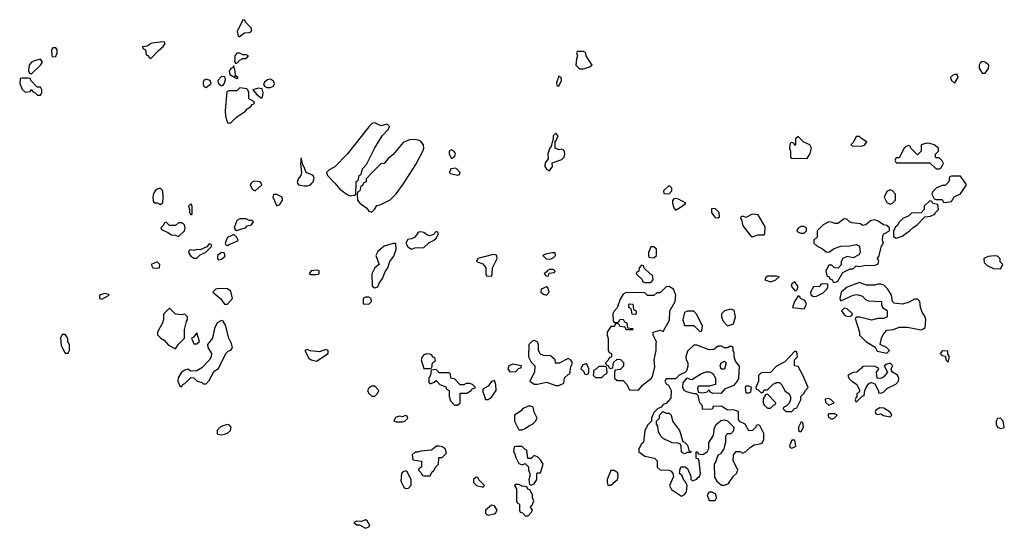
# Model space of a CAD drawing. Header units: inches. Extents: x 2601682 to 2755810, y 449311 to 584050.
# Tile 465 of 505: x 2719734 to 2726155, y 567752 to 571066. Entities that reach past the tile are written whole.
import ezdxf

# ---------------------------------------------------------------- set-up
doc = ezdxf.new("R2010")
doc.units = ezdxf.units.IN
doc.header["$MEASUREMENT"] = 0
for name, color, linetype in [('C7517', 7, 'Continuous'), ('C7526', 7, 'Continuous'), ('C7527', 7, 'Continuous')]:
    doc.layers.add(name, color=color, linetype=linetype)

msp = doc.modelspace()

# ---------------------------------------------------------------- linework, layer by layer
at = {"layer": 'C7517', "color": 2, "elevation": 2}
for points in [[(2719970, 570882.7), (2719950, 570882.7), (2719941.6, 570870), (2719944, 570830), (2719950, 570824), (2719970, 570826.8), (2719977.6, 570850), (2719977.6, 570870)], [(2719870, 570808), (2719830, 570799), (2719812, 570790), (2719796, 570770), (2719792, 570732), (2719798, 570718), (2719810, 570714), (2719868.7, 570770), (2719882, 570790)], [(2719790, 570686), (2719750, 570686), (2719738, 570682), (2719734, 570650), (2719750, 570614), (2719770, 570594), (2719802, 570598), (2719810, 570614), (2719818, 570598), (2719832.7, 570592.7), (2719850, 570574), (2719870, 570574), (2719878, 570590), (2719878, 570610), (2719870, 570626), (2719847.3, 570627.3), (2719806, 570670), (2719802, 570682)]]:
    msp.add_lwpolyline(points, close=True, dxfattribs=at)
at = {"layer": 'C7526', "color": 2, "elevation": 2}
for points in [[(2720650, 569968), (2720630, 569962), (2720618, 569950), (2720607.5, 569932.5), (2720602.8, 569910), (2720603.5, 569883.5), (2720610, 569872), (2720630, 569872), (2720650, 569862), (2720667.3, 569872.7), (2720668.7, 569910), (2720668, 569950)], [(2723970, 569986), (2723932, 569950), (2723934, 569934), (2723970, 569932), (2723988, 569950), (2723987.3, 569967.3)], [(2725410, 569958), (2725390, 569946), (2725372, 569910), (2725390, 569874), (2725410, 569864.7), (2725426, 569870), (2725446, 569890), (2725446, 569930), (2725426, 569950)], [(2721410, 569928), (2721390, 569926), (2721384.7, 569910), (2721410, 569854), (2721430, 569862), (2721448, 569890), (2721446, 569910)], [(2724010, 569902), (2724001, 569899), (2723991.3, 569888.7), (2723991, 569870), (2723999.8, 569839.8), (2724010, 569826), (2724055.3, 569850), (2724078, 569870), (2724030, 569897.2)], [(2720850, 569866), (2720834, 569850), (2720842, 569830), (2720842, 569810), (2720850, 569794), (2720858, 569802), (2720858, 569850)], [(2724270, 569835.3), (2724246.8, 569833.2), (2724246, 569810), (2724258, 569790), (2724270, 569778), (2724290, 569774), (2724298, 569782), (2724295.3, 569810)], [(2725670, 569886), (2725632, 569850), (2725631.6, 569828.4), (2725612.7, 569807.3), (2725550, 569806), (2725531.6, 569788.4), (2725494, 569770), (2725470, 569746), (2725456.9, 569723.1), (2725444.7, 569715.3), (2725432.7, 569687.3), (2725432.7, 569652.7), (2725450, 569642), (2725490, 569656), (2725538, 569690), (2725558, 569710), (2725588, 569730), (2725638, 569782), (2725673.6, 569786.4), (2725702, 569798), (2725706, 569810), (2725726, 569830), (2725722, 569862), (2725688.4, 569868.4), (2725682, 569882)], [(2721210, 569768), (2721170, 569768), (2721150, 569758), (2721132, 569710), (2721139.6, 569699.6), (2721150, 569692), (2721190, 569704.7), (2721206, 569710), (2721218, 569722), (2721246, 569730), (2721258, 569750), (2721250, 569758), (2721230, 569758)], [(2724510, 569798), (2724470, 569778), (2724450, 569786), (2724438, 569782), (2724434, 569770), (2724442, 569762), (2724450, 569722), (2724499.6, 569659.6), (2724510, 569652), (2724550, 569664.7), (2724590, 569664.7), (2724594.6, 569674.6), (2724596.4, 569716.4), (2724550, 569795.3)], [(2725110, 569768), (2725070, 569738), (2725050, 569738), (2725027.3, 569747.3), (2725010, 569748), (2724974, 569730), (2724934, 569690), (2724934, 569650), (2724914, 569630), (2724914, 569610), (2724934, 569590), (2724970, 569574), (2724992.7, 569552.7), (2725010, 569552), (2725045.2, 569574.8), (2725090, 569591.3), (2725148.4, 569591.6), (2725190, 569602), (2725211, 569591), (2725216, 569550), (2725206.4, 569533.6), (2725170, 569515.3), (2725130, 569522), (2725102, 569510), (2725091.3, 569490), (2725091.3, 569468.7), (2725072, 569448), (2725048.4, 569448.4), (2725030, 569466), (2725010, 569466), (2724992, 569430), (2724998, 569398), (2725014, 569390), (2725018, 569378), (2725034, 569370), (2725038, 569358), (2725050, 569354), (2725070, 569362), (2725102, 569418), (2725150, 569442), (2725170, 569442), (2725190, 569462), (2725210, 569458), (2725250, 569466.8), (2725305.4, 569465.4), (2725330, 569474), (2725338, 569490), (2725328.9, 569511.1), (2725336.4, 569523.6), (2725355.3, 569590), (2725368, 569610), (2725362, 569630), (2725363.1, 569656.9), (2725368.9, 569671.1), (2725406, 569690), (2725406, 569710), (2725390, 569726), (2725368.4, 569728.4), (2725333.6, 569753.6), (2725310, 569762), (2725283.6, 569756.4), (2725251.6, 569728.4), (2725230, 569726), (2725216.4, 569736.4), (2725163.1, 569743.1), (2725146, 569750), (2725127.3, 569767.3)], [(2720690, 569746), (2720678, 569742), (2720672.7, 569727.3), (2720654, 569710), (2720658, 569698), (2720699.6, 569679.6), (2720723.6, 569663.6), (2720750, 569662), (2720770, 569654), (2720808, 569690), (2720814, 569710), (2720808, 569730), (2720790, 569742), (2720770, 569742), (2720750, 569726), (2720710, 569726)], [(2724850, 569718), (2724830, 569718), (2724814, 569710), (2724803.6, 569696.4), (2724802, 569690), (2724810, 569682), (2724830, 569674), (2724850, 569674), (2724866, 569690), (2724866, 569710)], [(2721130, 569666), (2721090, 569646), (2721074, 569610), (2721078, 569598), (2721090, 569594), (2721098, 569602), (2721110, 569604.7), (2721150, 569622), (2721158, 569630), (2721150, 569646)], [(2722450, 569686), (2722432.7, 569667.3), (2722410, 569658), (2722390, 569664), (2722370, 569679), (2722350, 569684), (2722338, 569682), (2722330, 569678), (2722310.7, 569649.3), (2722290, 569639), (2722266, 569634), (2722251.3, 569610), (2722265.2, 569585.2), (2722290, 569571), (2722310, 569578.8), (2722370, 569581), (2722405.2, 569614.8), (2722433.6, 569626.4), (2722450, 569642), (2722466, 569670), (2722462, 569682)], [(2720970, 569606), (2720954, 569586), (2720910, 569566), (2720890, 569568), (2720870, 569562), (2720850, 569566), (2720838, 569562), (2720834, 569550), (2720850, 569524.7), (2720870, 569512), (2720890, 569512), (2720910, 569534), (2720946, 569550), (2720986, 569590), (2720982, 569602)], [(2722170, 569608.7), (2722110.7, 569589.3), (2722070, 569555.3), (2722056, 569530), (2722078, 569470), (2722050, 569448.7), (2722030.8, 569410), (2722032, 569330), (2722050, 569318), (2722070, 569324.7), (2722079, 569350), (2722100.2, 569379.8), (2722117.2, 569422.8), (2722135.3, 569450), (2722148.7, 569490), (2722175.1, 569524.9), (2722189.2, 569570), (2722187.3, 569607.3)], [(2723870, 569586), (2723850, 569586), (2723834, 569550), (2723834, 569530), (2723838, 569518), (2723870, 569514), (2723886, 569530), (2723886, 569570)], [(2721050, 569548.7), (2721024.7, 569530), (2721024.7, 569510), (2721030, 569502), (2721050, 569504.7), (2721074, 569526), (2721068, 569548)], [(2722830, 569535.3), (2722814, 569534), (2722722, 569510), (2722714, 569490), (2722755.3, 569475.3), (2722774, 569450), (2722774, 569410), (2722778, 569398), (2722810, 569394), (2722815.3, 569404.7), (2722818, 569450), (2722848, 569510), (2722846, 569530)], [(2723208, 569548), (2723170, 569541.2), (2723144.7, 569530), (2723167.3, 569507.3), (2723190, 569504.7), (2723210, 569512), (2723228, 569530), (2723226, 569546)], [(2726090, 569528), (2726050, 569522), (2726022, 569510), (2726023.6, 569483.6), (2726043.6, 569463.6), (2726085.4, 569445.4), (2726130, 569442), (2726146, 569470), (2726128.4, 569488.4), (2726127.3, 569507.3), (2726110, 569526)], [(2720630, 569488), (2720592, 569470), (2720602, 569450), (2720630, 569446), (2720646, 569450), (2720648, 569470)], [(2723790, 569466), (2723774, 569450), (2723772.7, 569427.3), (2723758, 569422), (2723754, 569410), (2723792.7, 569372.7), (2723798, 569358), (2723810, 569354), (2723850, 569354), (2723866, 569370), (2723862, 569402), (2723847.3, 569407.3), (2723807.3, 569447.3), (2723802, 569462)], [(2721670, 569434), (2721634, 569430), (2721622, 569410), (2721630, 569404.7), (2721670, 569404.7), (2721686, 569410), (2721686, 569430)], [(2723210, 569438), (2723190, 569438), (2723174, 569430), (2723174, 569426), (2723154, 569410), (2723170, 569394), (2723182, 569398), (2723186, 569414), (2723222, 569418), (2723226, 569430)], [(2724670, 569395.3), (2724610, 569395.3), (2724602, 569390), (2724594, 569370), (2724630, 569358), (2724650, 569364.7), (2724666, 569370), (2724686, 569390)], [(2721030, 569315.3), (2721014, 569310), (2720994, 569290), (2721046.4, 569246.4), (2721070, 569212), (2721090, 569212), (2721122, 569250), (2721110, 569298), (2721090, 569313.2)], [(2723170, 569326), (2723134, 569310), (2723132, 569290), (2723150, 569278), (2723170, 569272), (2723188, 569290), (2723178, 569318)], [(2723970, 569328), (2723950, 569326), (2723910, 569286), (2723890, 569286), (2723870, 569268), (2723828.4, 569268.4), (2723810, 569286), (2723690, 569288), (2723670, 569278), (2723650, 569246), (2723631.6, 569188.4), (2723610, 569166), (2723602, 569150), (2723603.6, 569103.6), (2723610, 569094), (2723630, 569094), (2723642, 569098), (2723647.3, 569112.7), (2723670, 569114), (2723678, 569098), (2723694, 569090), (2723698, 569058), (2723730, 569054), (2723734, 569050), (2723730, 569046), (2723690, 569046), (2723682, 569062), (2723650, 569066), (2723642, 569082), (2723630, 569086), (2723618, 569082), (2723612.7, 569067.3), (2723590, 569066), (2723564.7, 569030), (2723564.7, 569010), (2723571.6, 568988.4), (2723572.7, 568912.7), (2723578, 568898), (2723594, 568890), (2723594, 568870), (2723578, 568862), (2723572.7, 568847.3), (2723554, 568830), (2723558, 568818), (2723572.7, 568812.7), (2723578, 568798), (2723590, 568794), (2723602, 568798), (2723607.3, 568832.7), (2723630, 568854), (2723652.7, 568852.7), (2723672, 568832), (2723671.6, 568808.4), (2723650, 568786), (2723618, 568782), (2723614, 568770), (2723614, 568730), (2723630, 568714), (2723670, 568714), (2723691.6, 568691.6), (2723710, 568654), (2723770, 568652), (2723796.4, 568683.6), (2723854, 568730), (2723864, 568750), (2723875.5, 568804.5), (2723872.7, 568850), (2723885.2, 568910), (2723884, 568956), (2723888, 568968), (2723866, 569010), (2723866, 569030), (2723910, 569042), (2723930, 569034), (2723972.1, 569107.9), (2723974, 569170), (2724008, 569230), (2724013.2, 569270), (2723998, 569310)], [(2724790, 569358), (2724770, 569346), (2724766, 569330), (2724790, 569302), (2724798, 569302), (2724806, 569310), (2724808, 569330)], [(2724970, 569346), (2724958, 569342), (2724951.6, 569328.4), (2724910, 569326), (2724892, 569290), (2724892.7, 569272.7), (2724910, 569262), (2724930, 569264.7), (2724973.2, 569286.8), (2724998, 569310), (2725006, 569330), (2725002, 569342)], [(2725210, 569354), (2725130, 569324), (2725091, 569290), (2725082, 569250), (2725090, 569234), (2725169.3, 569270.7), (2725195.3, 569275.3), (2725230, 569264.7), (2725250, 569242), (2725270, 569234), (2725354, 569230), (2725354, 569210), (2725362, 569190), (2725392, 569172), (2725392, 569130), (2725370, 569118), (2725330, 569118), (2725290, 569108.7), (2725210, 569128), (2725192.7, 569127.3), (2725182, 569118), (2725212, 569030), (2725212, 569010), (2725252, 568970), (2725312.7, 568932.7), (2725326.4, 568906.4), (2725390, 568894), (2725406, 568910), (2725386, 568930), (2725346, 568950), (2725354, 568990), (2725365.6, 569014.4), (2725390, 569042), (2725433.6, 569046.4), (2725470, 569062), (2725523.6, 569063.6), (2725610, 569046), (2725628.9, 569051.1), (2725639, 569061), (2725644, 569110), (2725639, 569130), (2725620.1, 569160.1), (2725609, 569190), (2725604, 569230), (2725590, 569244), (2725570, 569244), (2725530, 569224), (2725490, 569213.2), (2725438, 569218), (2725426, 569230), (2725419, 569270), (2725395.3, 569310), (2725370, 569335.3), (2725350, 569342), (2725330, 569342), (2725310, 569335.3), (2725256.4, 569336.4)], [(2720290, 569282), (2720254, 569270), (2720254, 569250), (2720270, 569244.7), (2720318, 569270), (2720315.3, 569275.3)], [(2722010, 569258), (2721990, 569258), (2721974, 569250), (2721974, 569214), (2722010, 569212), (2722028, 569230), (2722026, 569250)], [(2724810, 569266), (2724786, 569230), (2724774, 569190), (2724850, 569182), (2724866, 569210), (2724858, 569230), (2724855.3, 569235.3), (2724826, 569250), (2724822, 569262)], [(2723750, 569146), (2723727.3, 569147.3), (2723722, 569182), (2723706, 569190), (2723706, 569210), (2723710, 569214), (2723732.7, 569212.7), (2723738, 569178), (2723754, 569170), (2723754, 569150)], [(2720710, 569186), (2720672.7, 569147.3), (2720671.6, 569111.6), (2720666, 569090), (2720632, 569030), (2720632.7, 569012.7), (2720654, 568990), (2720676.9, 568976.9), (2720705.4, 568945.4), (2720750, 568922), (2720768.9, 568951.1), (2720808, 568990), (2720808.4, 569048.4), (2720821.2, 569098.8), (2720828, 569110), (2720828, 569130), (2720810, 569148), (2720790, 569142), (2720750, 569148)], [(2724130, 569166), (2724090, 569166), (2724070, 569158), (2724058, 569110), (2724070, 569074), (2724130, 569074), (2724170, 569034), (2724182, 569038), (2724186, 569070), (2724150, 569146)], [(2724370, 569179), (2724331.1, 569168.9), (2724311.6, 569148.4), (2724311.6, 569128.4), (2724321.4, 569101.4), (2724350, 569072), (2724390, 569084.7), (2724401.2, 569130), (2724392.7, 569172.7)], [(2725110, 569186), (2725094, 569170), (2725110, 569142), (2725130, 569132), (2725150, 569134), (2725162, 569138), (2725166, 569150), (2725130, 569182)], [(2721050, 569106), (2721022, 569090), (2721005.4, 569054.6), (2720991.3, 568990), (2720958, 568950), (2720961, 568930), (2720984.7, 568890), (2720982, 568870), (2720972, 568850), (2720922, 568798), (2720890, 568778), (2720850, 568775.3), (2720830, 568788), (2720810, 568782), (2720790, 568768.7), (2720767.1, 568732.9), (2720764.7, 568710), (2720778, 568678), (2720790, 568674), (2720798, 568690), (2720810, 568696), (2720850, 568734), (2720870, 568732), (2720890, 568712), (2720922, 568702), (2720930, 568694), (2720950, 568694), (2720970, 568714), (2721003.1, 568776.9), (2721030, 568794), (2721078, 568890), (2721094.6, 568905.4), (2721110, 568912), (2721122, 568930), (2721116.4, 568956.4), (2721098, 568990), (2721076.4, 569076.4), (2721062, 569102)], [(2720030, 569015.3), (2720010, 569015.3), (2720001, 568990), (2720003.6, 568943.6), (2720030, 568894), (2720050, 568894), (2720058, 568910), (2720058, 568950), (2720048, 568968), (2720048, 568990)], [(2720890, 569026), (2720864.7, 568995.3), (2720854, 568990), (2720870, 568954), (2720890, 568954), (2720906, 568970)], [(2723090, 568975.3), (2723074, 568970), (2723054, 568950), (2723052, 568870), (2723070, 568834), (2723094, 568810), (2723091.6, 568768.4), (2723062, 568710), (2723090, 568692), (2723110, 568692), (2723170, 568704.7), (2723230, 568682), (2723250, 568682), (2723282, 568698), (2723287.3, 568732.7), (2723310, 568754), (2723322, 568758), (2723327.3, 568807.3), (2723336.4, 568823.6), (2723336.4, 568836.4), (2723326, 568850), (2723310, 568858), (2723251.6, 568828.4), (2723227.3, 568827.3), (2723226, 568850), (2723196.4, 568876.4), (2723150, 568878), (2723130, 568886), (2723118, 568910), (2723118, 568950), (2723110, 568966)], [(2724150, 568946), (2724130, 568946), (2724090, 568906), (2724078, 568870), (2724081, 568850), (2724091.3, 568830), (2724091.1, 568808.9), (2724082, 568778), (2724072.7, 568767.3), (2724034, 568750), (2724010, 568726), (2723950, 568726), (2723942, 568710), (2723950, 568694), (2723964.7, 568684.7), (2723982, 568650), (2723979.6, 568600.4), (2723950, 568566), (2723930, 568558), (2723918, 568542), (2723894, 568530), (2723870, 568506), (2723854, 568470), (2723854, 568450), (2723830, 568426), (2723812, 568390), (2723802, 568310), (2723790, 568302), (2723771.3, 568270), (2723771.3, 568250), (2723810, 568221), (2723874, 568210), (2723891.6, 568191.6), (2723892, 568150), (2723910, 568132), (2723970, 568131.3), (2723983.6, 568123.6), (2723994, 568110), (2723998, 568090), (2723972, 568030), (2723985.4, 568005.4), (2724050, 567962), (2724070, 567972), (2724082, 567990), (2724088, 568030), (2724075.3, 568055.3), (2724064.7, 568064.7), (2724054, 568094), (2724038, 568110), (2724040.4, 568139.6), (2724050, 568152), (2724071.6, 568151.6), (2724090, 568142), (2724111.1, 568091.1), (2724112, 568072), (2724122, 568062), (2724150, 568072), (2724156.5, 568083.5), (2724168, 568090), (2724174, 568110), (2724166, 568190), (2724162, 568202), (2724146, 568210), (2724146, 568250), (2724154, 568250), (2724158, 568238), (2724190, 568232), (2724218, 568250), (2724228.4, 568271.6), (2724228.7, 568310), (2724255.3, 568350), (2724262, 568370), (2724263.1, 568396.9), (2724273.6, 568426.4), (2724306.3, 568453.7), (2724330, 568458), (2724350, 568452), (2724392, 568412), (2724390, 568386), (2724372.7, 568367.3), (2724350, 568368), (2724342, 568358), (2724338, 568350), (2724338, 568310), (2724326, 568270), (2724303.6, 568236.4), (2724290, 568228.7), (2724282.5, 568217.5), (2724273.7, 568186.3), (2724262.8, 568170), (2724265.4, 568085.4), (2724279.6, 568059.6), (2724310, 568032), (2724330, 568032), (2724356.5, 568043.5), (2724388.9, 568091.1), (2724408, 568110), (2724418, 568130), (2724387.3, 568192.7), (2724388.4, 568231.6), (2724407.3, 568252.7), (2724430, 568252), (2724450, 568242), (2724470, 568251.3), (2724499.3, 568280.7), (2724524.7, 568295.3), (2724570, 568304.7), (2724578, 568310), (2724588, 568330), (2724588, 568370), (2724562, 568422), (2724550, 568426), (2724538, 568422), (2724534, 568410), (2724514, 568390), (2724490, 568388), (2724466, 568430), (2724427.3, 568447.3), (2724422, 568462), (2724422, 568510), (2724416, 568516), (2724390, 568524), (2724350, 568522), (2724310, 568548.7), (2724254, 568546), (2724254, 568534), (2724247.3, 568527.3), (2724190, 568526), (2724186, 568530), (2724186, 568550), (2724168.9, 568568.9), (2724158, 568618), (2724147.3, 568627.3), (2724132.7, 568627.3), (2724082, 568642), (2724068, 568650), (2724058, 568670), (2724060.4, 568699.6), (2724087.3, 568732.7), (2724103.6, 568723.6), (2724118, 568722), (2724180.2, 568759.8), (2724210, 568772), (2724230, 568772), (2724250, 568762), (2724262, 568750), (2724272, 568730), (2724271.6, 568688.4), (2724230, 568678), (2724162, 568678), (2724154, 568670), (2724158, 568638), (2724190, 568634), (2724218, 568642), (2724230, 568654), (2724238, 568638), (2724250, 568634), (2724310, 568632), (2724338, 568662), (2724394.5, 568685.5), (2724415.3, 568710), (2724424, 568730), (2724428.9, 568808.9), (2724402, 568842), (2724394, 568870), (2724394.6, 568894.6), (2724386, 568910), (2724386, 568930), (2724376.4, 568936.4), (2724363.6, 568936.4), (2724352, 568928), (2724330, 568928), (2724310, 568938), (2724290, 568938), (2724262, 568918), (2724230, 568915.3)], [(2721730, 568918), (2721690, 568902), (2721628, 568908), (2721610, 568918), (2721594, 568910), (2721619.6, 568859.6), (2721634, 568850), (2721670, 568842), (2721746, 568890), (2721746, 568910)], [(2722390, 568888), (2722370, 568882), (2722358, 568870), (2722351.3, 568850), (2722370, 568794), (2722410, 568794), (2722422, 568798), (2722426, 568830), (2722442, 568838), (2722446, 568850), (2722442, 568862), (2722426, 568870), (2722422, 568882), (2722407.3, 568887.3)], [(2724790, 568906), (2724723.6, 568836.4), (2724670, 568808), (2724630, 568768), (2724570, 568766), (2724552.7, 568747.3), (2724552, 568710), (2724534, 568670), (2724538, 568658), (2724550, 568654), (2724570, 568634), (2724582, 568638), (2724590, 568654), (2724610, 568654), (2724648.4, 568691.6), (2724670, 568702), (2724690, 568702), (2724702, 568690), (2724725.4, 568645.4), (2724751.1, 568631.1), (2724762, 568610), (2724762, 568590), (2724752.7, 568567.3), (2724732.7, 568547.3), (2724718, 568542), (2724714, 568530), (2724730, 568514), (2724770, 568514), (2724787.3, 568532.7), (2724802, 568538), (2724828, 568590), (2724828, 568610), (2724848, 568630), (2724858, 568650), (2724875.3, 568670), (2724842, 568750), (2724810, 568806), (2724788, 568810), (2724786, 568850), (2724806, 568870), (2724802, 568902)], [(2725750, 568908), (2725738, 568890), (2725750, 568878), (2725772.7, 568872.7), (2725774, 568850), (2725790, 568834), (2725798, 568870), (2725787.3, 568887.3), (2725786, 568906)], [(2722950, 568822), (2722924.7, 568810), (2722918, 568790), (2722930, 568772), (2722970, 568774), (2722987.3, 568792.7), (2723002, 568798), (2723006, 568810)], [(2723430, 568826), (2723405.4, 568814.6), (2723394, 568790), (2723412.7, 568772.7), (2723418, 568758), (2723430, 568754), (2723442, 568758), (2723446, 568770), (2723446, 568790)], [(2723550, 568806), (2723510, 568806), (2723490, 568786), (2723478, 568782), (2723474, 568750), (2723490, 568734), (2723530, 568734), (2723550, 568754), (2723562, 568758), (2723566, 568770), (2723562, 568802)], [(2724330, 568788), (2724308.7, 568788.7), (2724302, 568810), (2724308.9, 568831.1), (2724330, 568842), (2724342, 568830)], [(2725410, 568828), (2725390, 568822), (2725372, 568810), (2725394, 568770), (2725370, 568738), (2725350, 568728.7), (2725326, 568730), (2725322, 568770), (2725338, 568790), (2725335.3, 568795.3), (2725308.4, 568808.4), (2725232.7, 568807.3), (2725224.7, 568795.3), (2725194, 568770), (2725170, 568768), (2725134, 568750), (2725142, 568730), (2725162, 568710), (2725190.9, 568690.9), (2725214, 568650), (2725204.7, 568635.3), (2725194, 568630), (2725194, 568606), (2725190, 568606), (2725182, 568590), (2725190, 568574), (2725227.3, 568612.7), (2725242, 568618), (2725246, 568650), (2725255.3, 568670), (2725270, 568694), (2725280.4, 568699.6), (2725290, 568702), (2725310, 568694), (2725324.7, 568670), (2725334, 568646), (2725334, 568634), (2725350, 568632), (2725370, 568642), (2725394.6, 568665.4), (2725448.4, 568691.6), (2725466, 568710), (2725468, 568730), (2725458, 568750), (2725426, 568770), (2725420.4, 568780.4), (2725418, 568790), (2725428, 568810)], [(2722450, 568786), (2722418, 568782), (2722414, 568750), (2722402, 568730), (2722402, 568702), (2722410, 568694), (2722436.4, 568703.6), (2722450, 568714), (2722474, 568690), (2722512.7, 568672.7), (2722518, 568658), (2722534, 568650), (2722534, 568610), (2722543.6, 568583.6), (2722570, 568554), (2722590, 568554), (2722606, 568570), (2722607.3, 568632.7), (2722650, 568632), (2722678, 568650), (2722682, 568658), (2722706, 568670), (2722686, 568690), (2722670, 568695.3), (2722645.4, 568694.6), (2722630, 568686), (2722607.3, 568687.3), (2722570, 568726), (2722547.3, 568727.3), (2722542, 568762), (2722530, 568766), (2722470, 568766)], [(2722050, 568678), (2722030, 568678), (2722010, 568666), (2722002, 568650), (2722012, 568630), (2722030, 568612), (2722050, 568612), (2722068, 568630), (2722075.3, 568650)], [(2722830, 568714), (2722810, 568708), (2722790, 568678), (2722759.6, 568660.4), (2722752, 568650), (2722772, 568592), (2722790, 568591.3), (2722810, 568606), (2722842, 568650), (2722839, 568690)], [(2724490, 568678), (2724470, 568678), (2724464.7, 568670), (2724470, 568634), (2724490, 568634), (2724502, 568638), (2724506, 568670)], [(2724610, 568626), (2724598, 568622), (2724583.6, 568596.4), (2724582, 568570), (2724590, 568554), (2724610, 568534), (2724630, 568534), (2724650, 568554), (2724662, 568558), (2724666, 568570)], [(2723050, 568548), (2723014, 568530), (2723003.6, 568516.4), (2722962, 568490), (2722962, 568450), (2722990, 568394), (2723010, 568394), (2723030, 568402), (2723058, 568422), (2723078, 568430), (2723098, 568450), (2723108, 568470), (2723088.4, 568508.4), (2723082, 568542), (2723067.3, 568547.3)], [(2725010, 568598), (2724986.8, 568593.2), (2724990, 568574), (2725010, 568554), (2725030, 568562), (2725046, 568570), (2725026, 568590)], [(2722250, 568486), (2722230, 568478), (2722210, 568482), (2722190, 568475.3), (2722182, 568470), (2722174, 568450), (2722190, 568444.7), (2722230, 568446), (2722246, 568450), (2722266, 568470), (2722262, 568482)], [(2723950, 568502), (2723970, 568502), (2723982, 568490), (2723991.3, 568450), (2724038, 568390), (2724058, 568318), (2724070, 568314), (2724090, 568294), (2724098, 568258), (2724114, 568250), (2724110, 568246), (2724090, 568246), (2724070, 568238), (2724050, 568248), (2724047.3, 568287.3), (2724042, 568302), (2724027.3, 568307.3), (2723988.9, 568308.9), (2723930, 568338), (2723918, 568350), (2723900.4, 568380.4), (2723896.4, 568416.4), (2723886, 568430), (2723886, 568450), (2723906, 568470), (2723906, 568490), (2723927.3, 568512.7)], [(2725050, 568498), (2725010, 568498), (2725004.7, 568490), (2725010, 568474), (2725030, 568462), (2725046, 568470), (2725066, 568490)], [(2725343.6, 568536.4), (2725318, 568522), (2725314, 568510), (2725318, 568498), (2725330, 568494), (2725350, 568498), (2725367.3, 568487.3), (2725410, 568478), (2725422, 568490), (2725410, 568508), (2725370, 568535.3)], [(2721090, 568428.7), (2721059.8, 568420.2), (2721042, 568410), (2721022, 568390), (2721022, 568370), (2721026, 568366), (2721050, 568361), (2721070, 568366), (2721090, 568371.3), (2721108.7, 568390), (2721114, 568410), (2721103.1, 568423.1)], [(2724830, 568446), (2724814, 568410), (2724814, 568390), (2724822, 568382), (2724830, 568382), (2724846, 568410), (2724842, 568442)], [(2726130, 568468.7), (2726110, 568468), (2726102.8, 568450), (2726102.8, 568430), (2726110, 568412), (2726130, 568402.8), (2726150, 568406), (2726155.3, 568410), (2726148.7, 568450)], [(2722470, 568288), (2722452.7, 568287.3), (2722419.6, 568260.4), (2722350, 568255.3), (2722327.3, 568247.3), (2722312.7, 568247.3), (2722294, 568230), (2722298, 568198), (2722354, 568190), (2722354, 568150), (2722338, 568142), (2722334, 568130), (2722352.7, 568112.7), (2722358, 568098), (2722370, 568094), (2722410, 568094), (2722422, 568118), (2722438, 568130), (2722446, 568150), (2722466, 568170), (2722467.3, 568212.7), (2722490, 568214), (2722518, 568242), (2722508, 568270), (2722490, 568282)], [(2724790, 568326), (2724770, 568326), (2724754, 568290), (2724758, 568278), (2724770, 568274), (2724790, 568282), (2724795.3, 568290)], [(2723010, 568286), (2722970, 568286), (2722958, 568282), (2722954, 568250), (2722962, 568242), (2722970, 568214), (2722990, 568174), (2723010, 568164.7), (2723030, 568174), (2723052, 568152), (2723052, 568130), (2723062, 568110), (2723062, 568090), (2723054, 568070), (2723058, 568038), (2723070, 568034), (2723090, 568042), (2723106, 568070), (2723106, 568110), (2723110, 568114), (2723130, 568114), (2723148, 568170), (2723130, 568198), (2723110, 568218), (2723090, 568226), (2723070, 568206), (2723047.3, 568207.3), (2723042, 568262), (2723030, 568266)], [(2722250, 568126), (2722230, 568118), (2722224.7, 568110), (2722219.6, 568059.6), (2722239.6, 568019.6), (2722250, 568012), (2722270, 568014), (2722287.3, 568032.7), (2722287.3, 568067.3), (2722262, 568122)], [(2723610, 568128.7), (2723590, 568128), (2723566, 568070), (2723564.7, 568050), (2723570, 568034), (2723590, 568032), (2723633.2, 568070), (2723637.2, 568090), (2723634, 568114)], [(2722710, 568086), (2722694, 568070), (2722694, 568050), (2722714, 568030), (2722750, 568022), (2722758, 568022), (2722766, 568030), (2722727.3, 568067.3), (2722722, 568082)], [(2722990, 568038), (2722970, 568038), (2722962, 568030), (2722974, 568010), (2722974, 567930), (2722978, 567918), (2722994, 567910), (2722994, 567870), (2722998, 567858), (2723012.7, 567852.7), (2723030, 567834), (2723050, 567834), (2723070, 567854), (2723078, 567870), (2723066, 567890), (2723076.4, 567903.6), (2723086, 567930), (2723078, 567950), (2723078, 567970), (2723062, 568002), (2723047.3, 568007.3), (2723042, 568022), (2723010, 568026)], [(2724250, 567988), (2724230, 567988), (2724218, 567970), (2724230, 567934), (2724270, 567934), (2724278, 567950), (2724273.6, 567973.6)], [(2722810, 567902), (2722772, 567870), (2722772, 567850), (2722781, 567841), (2722790, 567838), (2722830, 567846), (2722838, 567850), (2722848, 567870), (2722830, 567898)], [(2721990, 567808), (2721963.6, 567796.4), (2721930, 567798), (2721914, 567790), (2721930, 567774), (2721950, 567774), (2721990, 567752), (2722010, 567762), (2722018, 567770), (2722000.4, 567800.4)]]:
    msp.add_lwpolyline(points, close=True, dxfattribs=at)
for points in [[(2721243.7, 570000), (2721236, 569990), (2721250, 569962), (2721270, 569952), (2721314, 569990), (2721308, 570000)], [(2721546.8, 570000), (2721552, 569990), (2721590, 569983), (2721610, 569984), (2721630, 569991), (2721640.2, 569999.9)], [(2721788.3, 570000), (2721822.8, 569962.8), (2721870, 569926), (2721890, 569918), (2721910, 569922), (2721918, 569922), (2721926, 569930), (2721928.1, 570000)], [(2721977, 570000), (2721970, 569986), (2721958, 569982), (2721952, 569950), (2721938, 569942), (2721934, 569930), (2721938, 569890), (2721951.3, 569870), (2721997.5, 569837.5), (2722010, 569818), (2722030, 569812), (2722048, 569830), (2722064, 569856), (2722090, 569862), (2722150, 569892), (2722190, 569931.3), (2722240.2, 570000)], [(2725784, 570000), (2725770, 569986), (2725750, 569986), (2725714, 569970), (2725690, 569946), (2725682, 569930), (2725698, 569898), (2725710, 569894), (2725750, 569894), (2725758, 569878), (2725770, 569874), (2725810, 569882), (2725828.9, 569911.1), (2725870, 569932), (2725908, 569990), (2725901.2, 570000)]]:
    msp.add_lwpolyline(points, dxfattribs=at)
at = {"layer": 'C7527', "color": 2, "elevation": 2}
for points in [[(2721190, 571066), (2721152, 570990), (2721158, 570958), (2721170, 570954), (2721176.4, 570963.6), (2721200.4, 570979.6), (2721230, 570982), (2721246, 570990), (2721246, 571010), (2721206, 571050), (2721202, 571062)], [(2720670, 570922), (2720610, 570914.5), (2720592, 570910), (2720566, 570894), (2720534, 570890), (2720538, 570878), (2720554, 570870), (2720558, 570838), (2720572.7, 570832.7), (2720578, 570818), (2720590, 570814), (2720636.4, 570863.6), (2720670, 570892), (2720682, 570910), (2720679, 570919)], [(2723410, 570858), (2723370, 570858), (2723364.7, 570850), (2723372, 570830), (2723364.7, 570810), (2723362, 570770), (2723384.9, 570744.9), (2723410, 570746), (2723450, 570758), (2723468, 570770), (2723428, 570830), (2723426, 570850)], [(2721170, 570848), (2721150, 570848), (2721138, 570830), (2721138, 570802), (2721134, 570794), (2721142, 570782), (2721150, 570782), (2721170, 570802), (2721190, 570814), (2721210, 570814), (2721226, 570830), (2721210, 570838), (2721190, 570838)], [(2726010, 570793.2), (2725996.9, 570783.1), (2725991.3, 570770), (2725991.3, 570750), (2726010, 570718), (2726030, 570718), (2726052.9, 570747.1), (2726054, 570770), (2726030, 570788.7)], [(2721130, 570766), (2721124.7, 570755.3), (2721110, 570748), (2721101, 570730), (2721104.7, 570710), (2721130, 570694), (2721138, 570698), (2721134, 570690), (2721150, 570682), (2721158, 570690), (2721140.4, 570700.4), (2721139, 570730)], [(2720950, 570679), (2720932, 570670), (2720931.3, 570650), (2720932, 570632), (2720950, 570624.7), (2720982, 570650), (2720975.3, 570670)], [(2721050, 570695.1), (2721026, 570670), (2721031.3, 570650), (2721050, 570636), (2721060.4, 570639.6), (2721070, 570652), (2721076, 570676), (2721072.9, 570692.9)], [(2721370, 570678), (2721350, 570675.3), (2721330, 570658), (2721324.7, 570644.7), (2721330, 570634), (2721344.7, 570624.7), (2721370, 570624.7), (2721390, 570634), (2721395.3, 570650), (2721390, 570666)], [(2723250, 570698), (2723234, 570654), (2723238, 570638), (2723250, 570634), (2723268, 570670), (2723266, 570690)], [(2725830, 570708.7), (2725816.9, 570703.1), (2725804.7, 570690), (2725812, 570670), (2725830, 570652), (2725854, 570690), (2725848, 570708)], [(2721170, 570622), (2721150, 570602), (2721096.9, 570603.1), (2721084.5, 570595.5), (2721074.8, 570474.8), (2721076.9, 570436.9), (2721090, 570394), (2721110, 570394), (2721148.9, 570431.1), (2721206, 570470), (2721216.4, 570483.6), (2721240.4, 570499.6), (2721250, 570514), (2721262, 570518), (2721266, 570530), (2721228, 570550), (2721228.7, 570590), (2721222, 570610), (2721214.5, 570614.5)], [(2721290, 570619), (2721254, 570610), (2721279.6, 570579.6), (2721310, 570554), (2721318, 570562), (2721322, 570590), (2721316.4, 570616.4)], [(2723230, 570326), (2723214, 570310), (2723214, 570286), (2723210, 570286), (2723199.6, 570240.4), (2723190, 570226), (2723178, 570190), (2723179.6, 570160.4), (2723163.6, 570136.4), (2723159.6, 570120.4), (2723158, 570110), (2723170, 570092), (2723190, 570082), (2723208, 570110), (2723207.3, 570132.7), (2723270, 570156), (2723284, 570170), (2723288.7, 570190), (2723288, 570210), (2723279, 570219), (2723270, 570222), (2723250, 570219), (2723226, 570230), (2723226, 570274), (2723230, 570274), (2723246, 570310)], [(2724810, 570306), (2724794, 570290), (2724794, 570250), (2724790, 570246), (2724782, 570262), (2724770, 570266), (2724758, 570262), (2724754, 570230), (2724762, 570210), (2724762, 570170), (2724770, 570164.7), (2724870, 570162), (2724890, 570194), (2724898, 570230), (2724886, 570250), (2724847.3, 570267.3)], [(2725210, 570306), (2725190, 570306), (2725172, 570268), (2725154, 570250), (2725170, 570242), (2725230, 570244.7), (2725246, 570250), (2725258, 570270), (2725226, 570290)], [(2722550, 570218), (2722534, 570210), (2722534, 570190), (2722550, 570162), (2722570, 570174), (2722575.3, 570190), (2722570, 570206)], [(2725650, 570262), (2725614, 570250), (2725614, 570210), (2725590, 570186), (2725546, 570230), (2725542, 570242), (2725530, 570246), (2725510, 570238), (2725502, 570230), (2725470, 570166), (2725450, 570166), (2725442, 570150), (2725450, 570134), (2725670, 570134), (2725710, 570094), (2725730, 570094), (2725742, 570098), (2725758, 570130), (2725750, 570146), (2725730, 570166), (2725710, 570166), (2725706, 570170), (2725706, 570190), (2725726, 570210), (2725726, 570230), (2725698, 570250), (2725670, 570259)], [(2722578, 570098), (2722545.4, 570094.6), (2722538, 570070), (2722544, 570064), (2722590, 570054), (2722602, 570058), (2722606, 570070)]]:
    msp.add_lwpolyline(points, close=True, dxfattribs=at)
for points in [[(2721928.1, 570000), (2721928.4, 570011.6), (2721942, 570018), (2721948, 570050), (2721962, 570058), (2721970, 570094), (2721996.4, 570123.6), (2722049.1, 570230.9), (2722098, 570310), (2722138, 570350), (2722146, 570370), (2722130, 570386), (2722090, 570375.3), (2722050, 570394), (2722030, 570389), (2722010, 570369), (2721870.5, 570189.5), (2721790, 570108), (2721751.6, 570088.4), (2721734, 570070), (2721742, 570050), (2721788.3, 570000)], [(2722240.2, 570000), (2722316.6, 570123.4), (2722365.4, 570214.6), (2722369.6, 570230), (2722367, 570250), (2722353.2, 570270), (2722339.7, 570279.8), (2722310, 570286), (2722275.8, 570284.2), (2722235.2, 570264.8), (2722170, 570188.7), (2722138, 570162), (2722110, 570128), (2722090, 570126), (2722031.6, 570068.4), (2721994, 570030), (2721994, 570010), (2721978, 570002), (2721977, 570000)], [(2721640.2, 569999.9), (2721649, 570010), (2721653.6, 570033.6), (2721648, 570050), (2721602, 570070), (2721590, 570106), (2721580.4, 570120.4), (2721570, 570166), (2721566, 570130), (2721572, 570070), (2721567.7, 570050), (2721550.7, 570030), (2721544.5, 570004.5), (2721546.8, 570000)], [(2725901.2, 570000), (2725870, 570046), (2725810, 570046), (2725798, 570042), (2725794, 570010), (2725784, 570000)], [(2721308, 570000), (2721302, 570010), (2721265.3, 570014.7), (2721251.3, 570010), (2721243.7, 570000)]]:
    msp.add_lwpolyline(points, dxfattribs=at)

doc.saveas('drawing.dxf')
